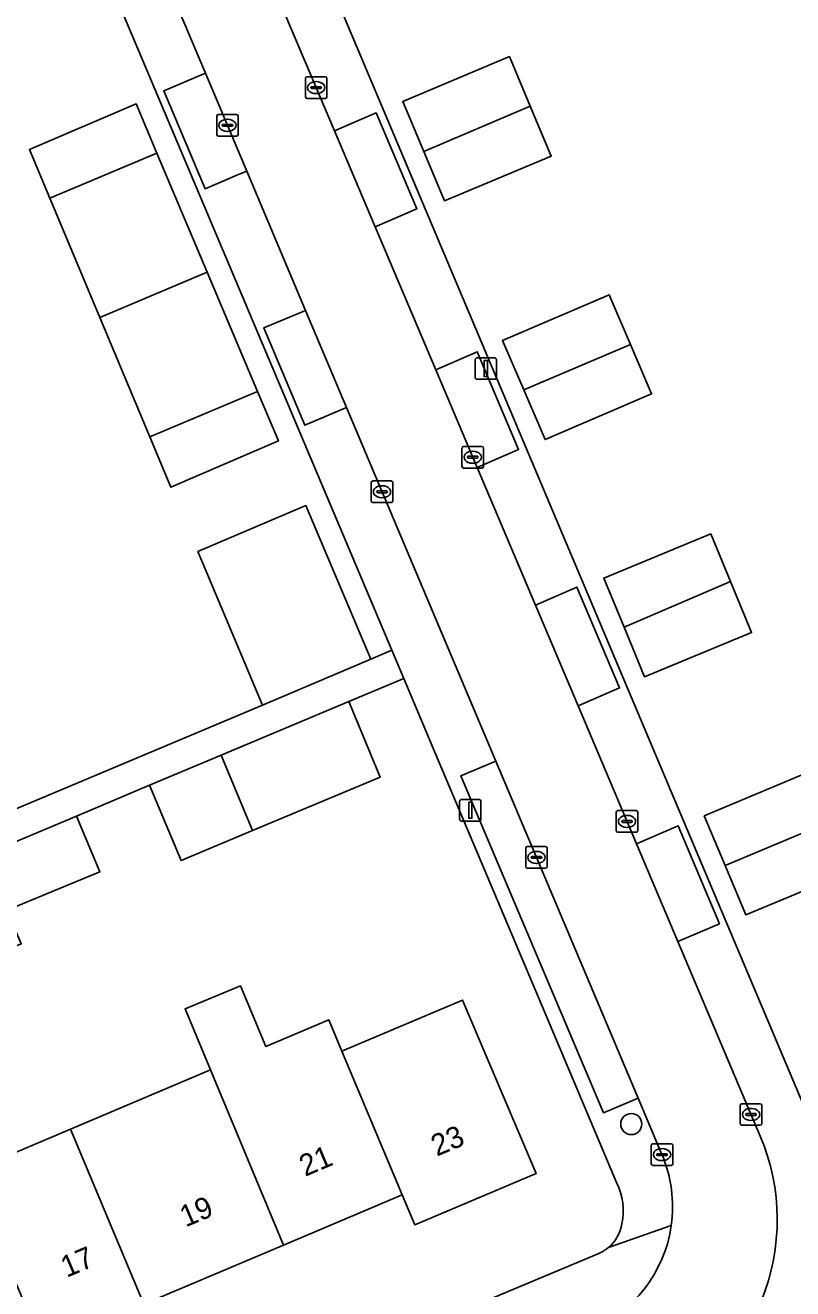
# Model space of a CAD drawing. Extents: x 157767 to 159172, y 387839 to 389425.
# Drawn here: x 158840.2 to 158875.8, y 388520.6 to 388579.3 of the extents above; entities that cross this region are included whole.
import ezdxf

# ---------------------------------------------------------------- set-up
doc = ezdxf.new("R2010")
doc.units = 0
for name, color, linetype in [('IMGEO_Boom', 7, 'Continuous'), ('IMGEO_Erf', 7, 'Continuous'), ('IMGEO_Kolk', 7, 'Continuous'), ('IMGEO_Lichtmast', 7, 'Continuous'), ('IMGEO_Muur', 7, 'Continuous'), ('IMGEO_Pand', 7, 'Continuous'), ('IMGEO_Pand_nummerreeks', 7, 'Continuous'), ('IMGEO_Parkeervlak_open', 7, 'Continuous'), ('IMGEO_Rijbaan_lokaal_open', 7, 'Continuous'), ('IMGEO_Voetpad_open', 7, 'Continuous')]:
    doc.layers.add(name, color=color, linetype=linetype)

msp = doc.modelspace()

# ---------------------------------------------------------------- linework, layer by layer
at = {"layer": 'IMGEO_Boom'}
msp.add_circle((158868.304, 388528.237), 0.489, dxfattribs=at)
at = {"layer": 'IMGEO_Erf'}
for points in [[(158878.124, 388601.869), (158876.222, 388604.888), (158872.771, 388609.467), (158854.58, 388596.979), (158855.727, 388594.211), (158850.745, 388592.146), (158850.054, 388593.812), (158849.228, 388593.301), (158876.815, 388527.904), (158877.046, 388528.002), (158882.644, 388530.369), (158895.978, 388536.007), (158905.332, 388539.962), (158905.758, 388540.142), (158886.464, 388585.803)], [(158811.648, 388607.468), (158809.197, 388601.531), (158805.049, 388591.482), (158827.692, 388537.782), (158830.135, 388538.835), (158851.194, 388547.689), (158848.19, 388554.823), (158853.199, 388556.956), (158856.214, 388549.827), (158857.186, 388550.238), (158837.723, 388596.325)], [(158859.219, 388545.425), (158857.742, 388548.922), (158855.187, 388547.851), (158856.654, 388544.35), (158850.725, 388541.865), (158847.406, 388540.474), (158845.939, 388543.975), (158842.558, 388542.527), (158843.63, 388539.945), (158839.338, 388538.164), (158839.988, 388536.598), (158832.518, 388533.497), (158830.82, 388537.655), (158830.806, 388537.69), (158830.62, 388537.614), (158832.27, 388533.46), (158832.121, 388533.397), (158840.917, 388511.371), (158866.801, 388522.233)], [(158867.624, 388525.523), (158863.874, 388534.403), (158859.219, 388545.425)]]:
    msp.add_lwpolyline(points, dxfattribs=at)
for points in [[(158864.587, 388573.186), (158859.636, 388571.104), (158858.67, 388573.401), (158857.694, 388575.72), (158862.646, 388577.802), (158863.614, 388575.501)], [(158843.634, 388565.688), (158841.311, 388571.235), (158840.366, 388573.494), (158845.322, 388575.616), (158846.288, 388573.326), (158848.624, 388567.789), (158850.956, 388562.261), (158851.926, 388559.962), (158846.931, 388557.81), (158845.951, 388560.15)], [(158869.249, 388562.142), (158864.305, 388560.023), (158863.319, 388562.324), (158862.333, 388564.625), (158867.277, 388566.744), (158868.263, 388564.443)], [(158871.994, 388555.644), (158872.911, 388553.424), (158873.889, 388551.059), (158868.918, 388549.005), (158867.967, 388551.307), (158867.023, 388553.59)], [(158876.676, 388544.632), (158877.502, 388542.662), (158881.286, 388544.247), (158881.87, 388542.85), (158878.087, 388541.265), (158878.603, 388540.031), (158873.622, 388537.945), (158872.658, 388540.246), (158871.695, 388542.546)], [(158851.342, 388531.841), (158854.259, 388533.077), (158854.871, 388531.618), (158854.977, 388531.663), (158860.472, 388533.992), (158863.885, 388525.936), (158858.257, 388523.551), (158857.668, 388524.954), (158857.562, 388524.909), (158852.155, 388522.618), (158845.68, 388519.875), (158840.992, 388517.889), (158837.555, 388526), (158842.275, 388528), (158848.773, 388530.753), (158847.596, 388533.584), (158850.172, 388534.654)]]:
    msp.add_lwpolyline(points, close=True, dxfattribs=at)
for centre, radius, start, end in [((158864.946, 388524.2), 2.987, 348.50668, 26.28717), ((158866.062, 388523.915), 1.837, 310.1216, 350.28726), ((158866.058, 388523.922), 1.845, 293.73532, 310.06689)]:
    msp.add_arc(centre, radius, start, end, dxfattribs=at)
at = {"layer": 'IMGEO_Kolk'}
for p, q in [((158853.178, 388575.939), (158853.178, 388576.791)), ((158853.253, 388576.865), (158854.105, 388576.865)), ((158853.437, 388576.359), (158853.437, 388576.371)), ((158853.875, 388576.322), (158853.477, 388576.322)), ((158853.48, 388576.408), (158853.878, 388576.408)), ((158853.666, 388576.645), (158853.691, 388576.645)), ((158853.921, 388576.371), (158853.921, 388576.359)), ((158854.179, 388576.791), (158854.179, 388575.939)), ((158854.105, 388575.865), (158853.253, 388575.865)), ((158853.689, 388576.085), (158853.664, 388576.085)), ((158849.136, 388575.113), (158849.988, 388575.113)), ((158849.061, 388574.187), (158849.061, 388575.039)), ((158849.32, 388574.607), (158849.32, 388574.619)), ((158849.758, 388574.57), (158849.36, 388574.57)), ((158849.363, 388574.656), (158849.761, 388574.656)), ((158849.549, 388574.893), (158849.574, 388574.893)), ((158849.804, 388574.619), (158849.804, 388574.607)), ((158850.062, 388575.039), (158850.062, 388574.187)), ((158849.988, 388574.113), (158849.136, 388574.113)), ((158849.572, 388574.333), (158849.547, 388574.333)), ((158860.447, 388558.775), (158860.447, 388559.627)), ((158860.522, 388559.701), (158861.374, 388559.701)), ((158860.935, 388559.481), (158860.96, 388559.481)), ((158861.448, 388559.627), (158861.448, 388558.775)), ((158861.374, 388558.701), (158860.522, 388558.701)), ((158860.706, 388559.195), (158860.706, 388559.207)), ((158861.144, 388559.158), (158860.746, 388559.158)), ((158860.749, 388559.244), (158861.147, 388559.244)), ((158860.958, 388558.921), (158860.933, 388558.921)), ((158861.19, 388559.207), (158861.19, 388559.195)), ((158856.308, 388558.098), (158857.16, 388558.098)), ((158856.233, 388557.172), (158856.233, 388558.024)), ((158856.492, 388557.592), (158856.492, 388557.604)), ((158856.93, 388557.555), (158856.532, 388557.555)), ((158856.535, 388557.641), (158856.933, 388557.641)), ((158856.721, 388557.878), (158856.746, 388557.878)), ((158856.976, 388557.604), (158856.976, 388557.592)), ((158857.234, 388558.024), (158857.234, 388557.172)), ((158857.16, 388557.098), (158856.308, 388557.098)), ((158856.744, 388557.318), (158856.719, 388557.318)), ((158867.604, 388541.864), (158867.604, 388542.716)), ((158867.679, 388542.79), (158868.531, 388542.79)), ((158867.863, 388542.284), (158867.863, 388542.296)), ((158867.906, 388542.333), (158868.304, 388542.333)), ((158868.092, 388542.57), (158868.117, 388542.57)), ((158868.347, 388542.296), (158868.347, 388542.284)), ((158868.605, 388542.716), (158868.605, 388541.864)), ((158868.531, 388541.79), (158867.679, 388541.79)), ((158868.301, 388542.247), (158867.903, 388542.247)), ((158868.115, 388542.01), (158868.09, 388542.01)), ((158863.478, 388541.119), (158864.33, 388541.119)), ((158863.403, 388540.193), (158863.403, 388541.045)), ((158863.662, 388540.613), (158863.662, 388540.625)), ((158864.1, 388540.576), (158863.702, 388540.576)), ((158863.705, 388540.662), (158864.103, 388540.662)), ((158863.891, 388540.899), (158863.916, 388540.899)), ((158864.146, 388540.625), (158864.146, 388540.613)), ((158864.404, 388541.045), (158864.404, 388540.193)), ((158864.33, 388540.119), (158863.478, 388540.119)), ((158863.914, 388540.339), (158863.889, 388540.339)), ((158873.364, 388528.256), (158873.364, 388529.108)), ((158873.439, 388529.182), (158874.291, 388529.182)), ((158873.852, 388528.962), (158873.877, 388528.962)), ((158874.365, 388529.108), (158874.365, 388528.256)), ((158874.291, 388528.182), (158873.439, 388528.182)), ((158873.623, 388528.676), (158873.623, 388528.688)), ((158874.061, 388528.639), (158873.663, 388528.639)), ((158873.666, 388528.725), (158874.064, 388528.725)), ((158873.875, 388528.402), (158873.85, 388528.402)), ((158874.107, 388528.688), (158874.107, 388528.676)), ((158869.232, 388526.392), (158869.232, 388527.244)), ((158869.307, 388527.318), (158870.159, 388527.318)), ((158869.72, 388527.098), (158869.745, 388527.098)), ((158870.233, 388527.244), (158870.233, 388526.392)), ((158869.491, 388526.812), (158869.491, 388526.824)), ((158869.929, 388526.775), (158869.531, 388526.775)), ((158869.534, 388526.861), (158869.932, 388526.861)), ((158869.743, 388526.538), (158869.718, 388526.538)), ((158869.975, 388526.824), (158869.975, 388526.812)), ((158870.159, 388526.318), (158869.307, 388526.318))]:
    msp.add_line(p, q, dxfattribs=at)
for points in [[(158853.178, 388575.939), (158853.178, 388576.791)], [(158853.253, 388576.865), (158854.105, 388576.865)], [(158854.179, 388576.791), (158854.179, 388575.939)], [(158854.105, 388575.865), (158853.253, 388575.865)], [(158849.136, 388575.113), (158849.988, 388575.113)], [(158849.061, 388574.187), (158849.061, 388575.039)], [(158850.062, 388575.039), (158850.062, 388574.187)], [(158849.988, 388574.113), (158849.136, 388574.113)], [(158860.447, 388558.775), (158860.447, 388559.627)], [(158860.522, 388559.701), (158861.374, 388559.701)], [(158861.448, 388559.627), (158861.448, 388558.775)], [(158861.374, 388558.701), (158860.522, 388558.701)], [(158856.308, 388558.098), (158857.16, 388558.098)], [(158856.233, 388557.172), (158856.233, 388558.024)], [(158857.234, 388558.024), (158857.234, 388557.172)], [(158857.16, 388557.098), (158856.308, 388557.098)], [(158867.604, 388541.864), (158867.604, 388542.716)], [(158867.679, 388542.79), (158868.531, 388542.79)], [(158868.605, 388542.716), (158868.605, 388541.864)], [(158868.531, 388541.79), (158867.679, 388541.79)], [(158863.478, 388541.119), (158864.33, 388541.119)], [(158863.403, 388540.193), (158863.403, 388541.045)], [(158864.404, 388541.045), (158864.404, 388540.193)], [(158864.33, 388540.119), (158863.478, 388540.119)], [(158873.364, 388528.256), (158873.364, 388529.108)], [(158873.439, 388529.182), (158874.291, 388529.182)], [(158874.365, 388529.108), (158874.365, 388528.256)], [(158874.291, 388528.182), (158873.439, 388528.182)], [(158869.232, 388526.392), (158869.232, 388527.244)], [(158869.307, 388527.318), (158870.159, 388527.318)], [(158870.233, 388527.244), (158870.233, 388526.392)], [(158870.159, 388526.318), (158869.307, 388526.318)]]:
    msp.add_lwpolyline(points, dxfattribs=at)
for centre, radius, start, end in [((158853.255, 388576.789), 0.0765, 91.55205, 178.44795), ((158853.255, 388576.789), 0.0765, 91.55205, 178.44795), ((158853.477, 388576.368), 0.0403, 85.87752, 175.75265), ((158853.474, 388576.358), 0.0366, 178.93798, 274.71019), ((158853.878, 388576.365), 0.043, 264.86636, 352.45326), ((158853.882, 388576.37), 0.0386, 1.73085, 96.63898), ((158854.103, 388576.789), 0.0765, 1.55205, 88.44795), ((158854.103, 388576.789), 0.0765, 1.55205, 88.44795), ((158853.255, 388575.941), 0.0765, 181.55205, 268.44795), ((158853.255, 388575.941), 0.0765, 181.55205, 268.44795), ((158854.103, 388575.941), 0.0765, 271.55205, 358.44795), ((158854.103, 388575.941), 0.0765, 271.55205, 358.44795), ((158849.138, 388575.037), 0.0765, 91.55205, 178.44795), ((158849.138, 388575.037), 0.0765, 91.55205, 178.44795), ((158849.986, 388575.037), 0.0765, 1.55205, 88.44795), ((158849.986, 388575.037), 0.0765, 1.55205, 88.44795), ((158849.36, 388574.616), 0.0403, 85.87752, 175.75265), ((158849.357, 388574.606), 0.0366, 178.93798, 274.71019), ((158849.761, 388574.613), 0.043, 264.86636, 352.45326), ((158849.765, 388574.618), 0.0386, 1.73085, 96.63898), ((158849.138, 388574.189), 0.0765, 181.55205, 268.44795), ((158849.138, 388574.189), 0.0765, 181.55205, 268.44795), ((158849.986, 388574.189), 0.0765, 271.55205, 358.44795), ((158849.986, 388574.189), 0.0765, 271.55205, 358.44795), ((158860.524, 388559.625), 0.0765, 91.55205, 178.44795), ((158860.524, 388559.625), 0.0765, 91.55205, 178.44795), ((158861.372, 388559.625), 0.0765, 1.55205, 88.44795), ((158861.372, 388559.625), 0.0765, 1.55205, 88.44795), ((158860.524, 388558.777), 0.0765, 181.55205, 268.44795), ((158860.524, 388558.777), 0.0765, 181.55205, 268.44795), ((158860.746, 388559.204), 0.0403, 85.87752, 175.75265), ((158860.743, 388559.194), 0.0366, 178.93798, 274.71019), ((158861.147, 388559.201), 0.043, 264.86636, 352.45326), ((158861.151, 388559.206), 0.0386, 1.73085, 96.63898), ((158861.372, 388558.777), 0.0765, 271.55205, 358.44795), ((158861.372, 388558.777), 0.0765, 271.55205, 358.44795), ((158856.31, 388558.022), 0.0765, 91.55205, 178.44795), ((158856.31, 388558.022), 0.0765, 91.55205, 178.44795), ((158857.158, 388558.022), 0.0765, 1.55205, 88.44795), ((158857.158, 388558.022), 0.0765, 1.55205, 88.44795), ((158856.532, 388557.601), 0.0403, 85.87752, 175.75265), ((158856.529, 388557.591), 0.0366, 178.93798, 274.71019), ((158856.933, 388557.598), 0.043, 264.86636, 352.45326), ((158856.937, 388557.603), 0.0386, 1.73085, 96.63898), ((158856.31, 388557.174), 0.0765, 181.55205, 268.44795), ((158856.31, 388557.174), 0.0765, 181.55205, 268.44795), ((158857.158, 388557.174), 0.0765, 271.55205, 358.44795), ((158857.158, 388557.174), 0.0765, 271.55205, 358.44795), ((158867.681, 388542.714), 0.0765, 91.55205, 178.44795), ((158867.681, 388542.714), 0.0765, 91.55205, 178.44795), ((158867.903, 388542.293), 0.0403, 85.87752, 175.75265), ((158867.9, 388542.283), 0.0366, 178.93798, 274.71019), ((158868.304, 388542.29), 0.043, 264.86636, 352.45326), ((158868.308, 388542.295), 0.0386, 1.73085, 96.63898), ((158868.529, 388542.714), 0.0765, 1.55205, 88.44795), ((158868.529, 388542.714), 0.0765, 1.55205, 88.44795), ((158867.681, 388541.866), 0.0765, 181.55205, 268.44795), ((158867.681, 388541.866), 0.0765, 181.55205, 268.44795), ((158868.529, 388541.866), 0.0765, 271.55205, 358.44795), ((158868.529, 388541.866), 0.0765, 271.55205, 358.44795), ((158863.48, 388541.043), 0.0765, 91.55205, 178.44795), ((158863.48, 388541.043), 0.0765, 91.55205, 178.44795), ((158864.328, 388541.043), 0.0765, 1.55205, 88.44795), ((158864.328, 388541.043), 0.0765, 1.55205, 88.44795), ((158863.702, 388540.622), 0.0403, 85.87752, 175.75265), ((158863.699, 388540.612), 0.0366, 178.93798, 274.71019), ((158864.103, 388540.619), 0.043, 264.86636, 352.45326), ((158864.107, 388540.624), 0.0386, 1.73085, 96.63898), ((158863.48, 388540.195), 0.0765, 181.55205, 268.44795), ((158863.48, 388540.195), 0.0765, 181.55205, 268.44795), ((158864.328, 388540.195), 0.0765, 271.55205, 358.44795), ((158864.328, 388540.195), 0.0765, 271.55205, 358.44795), ((158873.441, 388529.106), 0.0765, 91.55205, 178.44795), ((158873.441, 388529.106), 0.0765, 91.55205, 178.44795), ((158874.289, 388529.106), 0.0765, 1.55205, 88.44795), ((158874.289, 388529.106), 0.0765, 1.55205, 88.44795), ((158873.441, 388528.258), 0.0765, 181.55205, 268.44795), ((158873.441, 388528.258), 0.0765, 181.55205, 268.44795), ((158873.663, 388528.685), 0.0403, 85.87752, 175.75265), ((158873.66, 388528.675), 0.0366, 178.93798, 274.71019), ((158874.064, 388528.682), 0.043, 264.86636, 352.45326), ((158874.068, 388528.687), 0.0386, 1.73085, 96.63898), ((158874.289, 388528.258), 0.0765, 271.55205, 358.44795), ((158874.289, 388528.258), 0.0765, 271.55205, 358.44795), ((158869.309, 388527.242), 0.0765, 91.55205, 178.44795), ((158869.309, 388527.242), 0.0765, 91.55205, 178.44795), ((158870.157, 388527.242), 0.0765, 1.55205, 88.44795), ((158870.157, 388527.242), 0.0765, 1.55205, 88.44795), ((158869.531, 388526.821), 0.0403, 85.87752, 175.75265), ((158869.528, 388526.811), 0.0366, 178.93798, 274.71019), ((158869.932, 388526.818), 0.043, 264.86636, 352.45326), ((158869.936, 388526.823), 0.0386, 1.73085, 96.63898), ((158869.309, 388526.394), 0.0765, 181.55205, 268.44795), ((158869.309, 388526.394), 0.0765, 181.55205, 268.44795), ((158870.157, 388526.394), 0.0765, 271.55205, 358.44795), ((158870.157, 388526.394), 0.0765, 271.55205, 358.44795)]:
    msp.add_arc(centre, radius, start, end, dxfattribs=at)
for centre, major_axis, ratio, start_param, end_param in [((158853.665, 388576.365), (-0.387, 0.002), 0.722429, 4.712389, 7.853982), ((158853.69, 388576.365), (-0.39, 0.002), 0.717154, 1.570796, 4.712389), ((158849.548, 388574.613), (-0.387, 0.002), 0.722429, 4.712389, 7.853982), ((158849.573, 388574.613), (-0.39, 0.002), 0.717154, 1.570796, 4.712389), ((158860.934, 388559.201), (-0.387, 0.002), 0.722429, 4.712389, 7.853982), ((158860.959, 388559.201), (-0.39, 0.002), 0.717154, 1.570796, 4.712389), ((158856.72, 388557.598), (-0.387, 0.002), 0.722429, 4.712389, 7.853982), ((158856.745, 388557.598), (-0.39, 0.002), 0.717154, 1.570796, 4.712389), ((158868.091, 388542.29), (-0.387, 0.002), 0.722429, 4.712389, 7.853982), ((158868.116, 388542.29), (-0.39, 0.002), 0.717154, 1.570796, 4.712389), ((158863.89, 388540.619), (-0.387, 0.002), 0.722429, 4.712389, 7.853982), ((158863.915, 388540.619), (-0.39, 0.002), 0.717154, 1.570796, 4.712389), ((158873.851, 388528.682), (-0.387, 0.002), 0.722429, 4.712389, 7.853982), ((158873.876, 388528.682), (-0.39, 0.002), 0.717154, 1.570796, 4.712389), ((158869.719, 388526.818), (-0.387, 0.002), 0.722429, 4.712389, 7.853982), ((158869.744, 388526.818), (-0.39, 0.002), 0.717154, 1.570796, 4.712389)]:
    msp.add_ellipse(centre, major_axis=major_axis, ratio=ratio, start_param=start_param, end_param=end_param, dxfattribs=at)
at = {"layer": 'IMGEO_Lichtmast'}
for p, q in [((158861.055, 388562.919), (158861.055, 388563.719)), ((158861.055, 388563.719), (158861.055, 388562.919)), ((158861.155, 388563.819), (158861.945, 388563.819)), ((158861.945, 388563.819), (158861.155, 388563.819)), ((158862.045, 388563.719), (158862.045, 388562.919)), ((158862.045, 388562.919), (158862.045, 388563.719)), ((158861.945, 388562.819), (158861.155, 388562.819)), ((158861.155, 388562.819), (158861.945, 388562.819)), ((158860.339, 388542.409), (158860.339, 388543.209)), ((158860.339, 388543.209), (158860.339, 388542.409)), ((158860.439, 388543.309), (158861.229, 388543.309)), ((158861.229, 388543.309), (158860.439, 388543.309)), ((158861.329, 388543.209), (158861.329, 388542.409)), ((158861.329, 388542.409), (158861.329, 388543.209)), ((158861.229, 388542.309), (158860.439, 388542.309)), ((158860.439, 388542.309), (158861.229, 388542.309))]:
    msp.add_line(p, q, dxfattribs=at)
for points in [[(158861.475, 388563.694), (158861.625, 388563.694), (158861.625, 388562.944), (158861.475, 388562.944), (158861.475, 388563.694)], [(158860.759, 388543.184), (158860.909, 388543.184), (158860.909, 388542.434), (158860.759, 388542.434), (158860.759, 388543.184)]]:
    msp.add_lwpolyline(points, dxfattribs=at)
for centre, start, end in [((158861.155, 388563.719), 90, 180), ((158861.155, 388563.719), 90, 180), ((158861.945, 388563.719), 0, 90), ((158861.945, 388563.719), 360, 90), ((158861.155, 388562.919), 180, 270), ((158861.155, 388562.919), 180, 270), ((158861.945, 388562.919), 270, 0), ((158861.945, 388562.919), 270, 0), ((158860.439, 388543.209), 90, 180), ((158860.439, 388543.209), 90, 180), ((158861.229, 388543.209), 0, 90), ((158861.229, 388543.209), 360, 90), ((158860.439, 388542.409), 180, 270), ((158860.439, 388542.409), 180, 270), ((158861.229, 388542.409), 270, 0), ((158861.229, 388542.409), 270, 0)]:
    msp.add_arc(centre, 0.1, start, end, dxfattribs=at)
at = {"layer": 'IMGEO_Muur'}
msp.add_lwpolyline([(158859.219, 388545.425), (158863.874, 388534.403)], dxfattribs=at)
at = {"layer": 'IMGEO_Pand'}
for points in [[(158858.67, 388573.401), (158863.614, 388575.501), (158862.646, 388577.802), (158857.694, 388575.72)], [(158846.288, 388573.326), (158845.322, 388575.616), (158840.366, 388573.494), (158841.311, 388571.235)], [(158858.67, 388573.401), (158859.636, 388571.104), (158864.587, 388573.186), (158863.614, 388575.501)], [(158846.288, 388573.326), (158841.311, 388571.235), (158843.634, 388565.688), (158848.624, 388567.789)], [(158845.951, 388560.15), (158850.956, 388562.261), (158848.624, 388567.789), (158843.634, 388565.688)], [(158863.319, 388562.324), (158868.263, 388564.443), (158867.277, 388566.744), (158862.333, 388564.625)], [(158863.319, 388562.324), (158864.305, 388560.023), (158869.249, 388562.142), (158868.263, 388564.443)], [(158845.951, 388560.15), (158846.931, 388557.81), (158851.926, 388559.962), (158850.956, 388562.261)], [(158853.199, 388556.956), (158848.19, 388554.823), (158851.194, 388547.689), (158856.214, 388549.827)], [(158867.967, 388551.307), (158872.911, 388553.424), (158871.994, 388555.644), (158867.023, 388553.59)], [(158867.967, 388551.307), (158868.918, 388549.005), (158873.889, 388551.059), (158872.911, 388553.424)], [(158850.725, 388541.865), (158856.654, 388544.35), (158855.187, 388547.851), (158849.265, 388545.369)], [(158850.725, 388541.865), (158849.265, 388545.369), (158845.939, 388543.975), (158847.406, 388540.474)], [(158877.502, 388542.662), (158876.676, 388544.632), (158871.695, 388542.546), (158872.658, 388540.246), (158877.64, 388542.332)], [(158842.558, 388542.527), (158838.267, 388540.746), (158839.338, 388538.164), (158843.63, 388539.945)], [(158878.087, 388541.265), (158877.64, 388542.332), (158872.658, 388540.246), (158873.622, 388537.945), (158878.603, 388540.031)], [(158854.871, 388531.618), (158854.259, 388533.077), (158851.342, 388531.841), (158850.172, 388534.654), (158847.596, 388533.584), (158848.773, 388530.753), (158852.155, 388522.618), (158857.562, 388524.909), (158857.668, 388524.954)], [(158860.472, 388533.992), (158854.977, 388531.663), (158854.871, 388531.618), (158857.668, 388524.954), (158858.257, 388523.551), (158863.885, 388525.936)], [(158852.155, 388522.618), (158848.773, 388530.753), (158842.275, 388528), (158845.68, 388519.875)], [(158845.68, 388519.875), (158842.275, 388528), (158837.555, 388526), (158840.992, 388517.889)]]:
    msp.add_lwpolyline(points, close=True, dxfattribs=at)
at = {"layer": 'IMGEO_Parkeervlak_open'}
for points in [[(158848.541, 388577.03), (158846.607, 388576.215), (158848.522, 388571.672), (158849.995, 388572.294), (158850.456, 388572.487)], [(158856.415, 388569.905), (158858.344, 388570.737), (158856.457, 388575.194), (158854.528, 388574.362)], [(158855.083, 388561.505), (158853.18, 388566.021), (158851.246, 388565.206), (158853.149, 388560.69)], [(158859.229, 388563.261), (158861.148, 388558.729), (158863.074, 388559.566), (158861.155, 388564.098)], [(158865.836, 388547.655), (158867.762, 388548.492), (158865.781, 388553.172), (158863.855, 388552.335)], [(158862.014, 388545.09), (158860.4, 388544.408), (158867.009, 388528.759), (158868.624, 388529.441)], [(158868.546, 388541.25), (158870.469, 388536.709), (158872.398, 388537.541), (158870.474, 388542.084)]]:
    msp.add_lwpolyline(points, close=True, dxfattribs=at)
at = {"layer": 'IMGEO_Rijbaan_lokaal_open'}
for points in [[(158842.271, 388591.282), (158843.867, 388588.058), (158844.426, 388586.796), (158845.795, 388583.547), (158848.541, 388577.03), (158850.456, 388572.487), (158853.18, 388566.021), (158855.083, 388561.505), (158862.014, 388545.09), (158868.624, 388529.441), (158869.73, 388526.822)], [(158874.29, 388527.681), (158870.469, 388536.709), (158868.546, 388541.25), (158865.836, 388547.655), (158863.855, 388552.335), (158861.148, 388558.729), (158859.229, 388563.261), (158856.415, 388569.905), (158854.528, 388574.362), (158851.791, 388580.825), (158850.623, 388583.583), (158849.929, 388585.229), (158847.36, 388591.321)]]:
    msp.add_lwpolyline(points, dxfattribs=at)
for centre, radius, start, end in [((158865.12, 388523.798), 9.958, 292.73754, 22.94927), ((158863.974, 388524.396), 6.247, 352.01668, 22.85804), ((158863.988, 388524.401), 6.234, 292.73498, 351.94747)]:
    msp.add_arc(centre, radius, start, end, dxfattribs=at)
at = {"layer": 'IMGEO_Voetpad_open'}
for points in [[(158826.513, 388607.188), (158828.634, 388605.133), (158837.723, 388596.325), (158857.186, 388550.238), (158857.742, 388548.922), (158859.219, 388545.425), (158863.874, 388534.403), (158867.624, 388525.523)], [(158868.969, 388514.614), (158869.718, 388512.834), (158881.379, 388517.74), (158879.035, 388523.296), (158877.046, 388528.002), (158876.815, 388527.904), (158849.228, 388593.301)], [(158869.73, 388526.822), (158868.624, 388529.441), (158867.009, 388528.759), (158860.4, 388544.408), (158862.014, 388545.09), (158855.083, 388561.505), (158853.149, 388560.69), (158851.246, 388565.206), (158853.18, 388566.021), (158850.456, 388572.487), (158849.995, 388572.294), (158848.522, 388571.672), (158846.607, 388576.215), (158848.541, 388577.03), (158845.795, 388583.547), (158843.865, 388582.723), (158841.937, 388587.234), (158843.867, 388588.058), (158842.271, 388591.282)], [(158847.36, 388591.321), (158849.929, 388585.229), (158851.856, 388586.062), (158853.718, 388581.658), (158851.791, 388580.825), (158854.528, 388574.362), (158856.457, 388575.194), (158858.344, 388570.737), (158856.415, 388569.905), (158859.229, 388563.261), (158861.155, 388564.098), (158863.074, 388559.566), (158861.148, 388558.729), (158863.855, 388552.335), (158865.781, 388553.172), (158867.762, 388548.492), (158865.836, 388547.655), (158868.546, 388541.25), (158870.474, 388542.084), (158872.398, 388537.541), (158870.469, 388536.709), (158874.29, 388527.681)], [(158870.16, 388523.528), (158867.246, 388522.51)], [(158867.246, 388522.51), (158870.16, 388523.528)], [(158866.801, 388522.233), (158840.917, 388511.371), (158839.564, 388510.803), (158813.82, 388500), (158809.423, 388498.171), (158810.621, 388495.301), (158815.124, 388497.196), (158814.371, 388498.999), (158816.769, 388500), (158825.591, 388503.683), (158840.198, 388509.791), (158840.943, 388508.009), (158842.852, 388508.807), (158866.397, 388518.652)]]:
    msp.add_lwpolyline(points, dxfattribs=at)
msp.add_lwpolyline([(158845.939, 388543.975), (158849.265, 388545.369), (158855.187, 388547.851), (158857.742, 388548.922), (158857.186, 388550.238), (158856.214, 388549.827), (158851.194, 388547.689), (158830.135, 388538.835), (158830.62, 388537.614), (158830.806, 388537.69), (158838.267, 388540.746), (158842.558, 388542.527)], close=True, dxfattribs=at)
for centre, radius, start, end in [((158865.12, 388523.798), 9.958, 292.73754, 22.94927), ((158863.974, 388524.396), 6.247, 352.01668, 22.85804), ((158864.946, 388524.2), 2.987, 348.50668, 26.28717), ((158863.988, 388524.401), 6.234, 292.73498, 351.94747), ((158866.062, 388523.915), 1.837, 310.1216, 350.28726), ((158866.058, 388523.922), 1.845, 293.73532, 310.06689)]:
    msp.add_arc(centre, radius, start, end, dxfattribs=at)

# ---------------------------------------------------------------- texts
at = {"layer": 'IMGEO_Pand_nummerreeks'}
for s, rotation, p in [('23', 22.96415, (158859.277, 388526.72)), ('21', 22.95842, (158853.161, 388525.782)), ('19', 22.96029, (158847.617, 388523.432)), ('17', 22.96029, (158842.093, 388521.092))]:
    msp.add_text(s, height=1, rotation=rotation, dxfattribs=at).set_placement(p)

doc.saveas('drawing.dxf')
